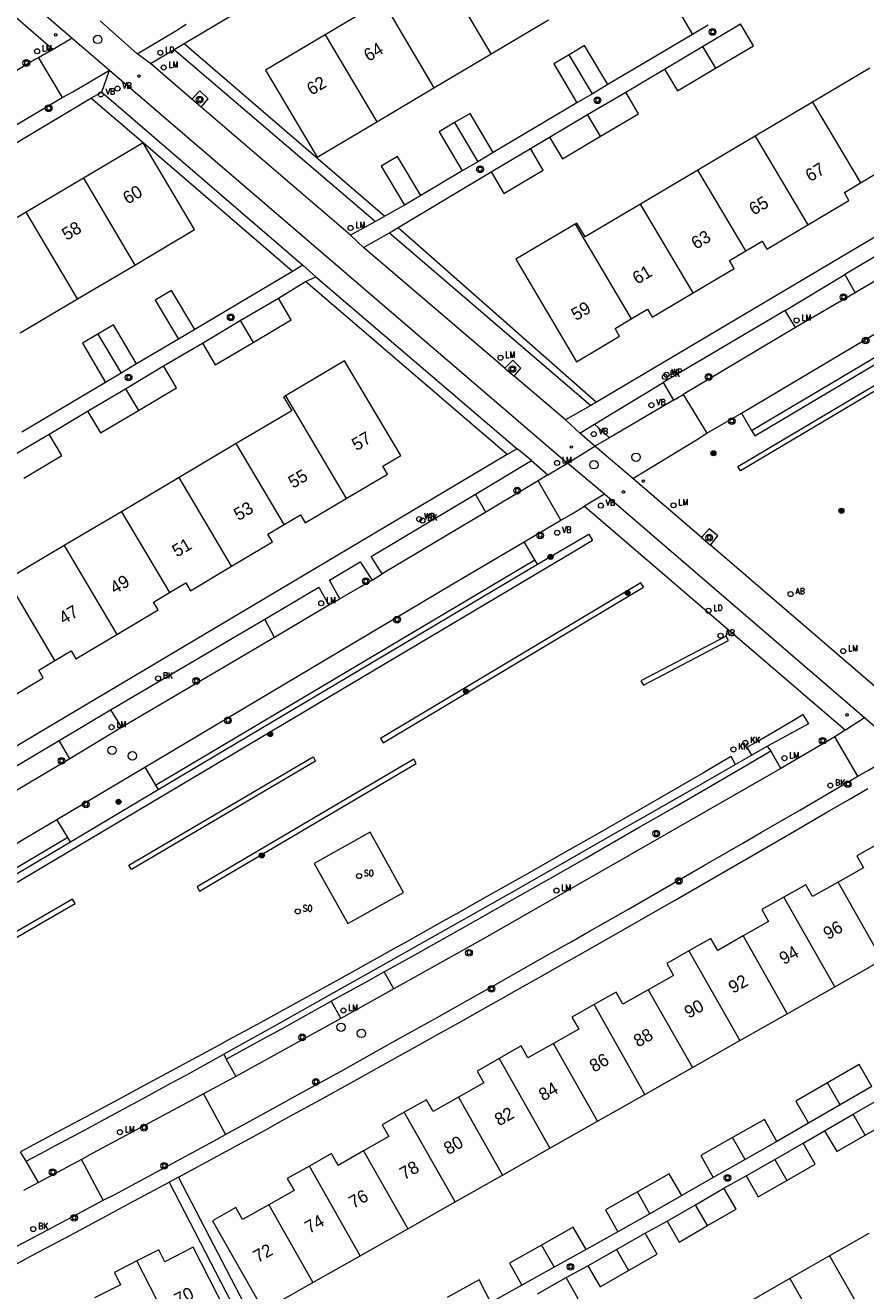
# Model space of a CAD drawing. Header units: metres. Extents: x 138165 to 154469, y 480134 to 494189.
# Tile 777 of 1056: x 145703 to 145786, y 488498 to 488623. Entities that reach past the tile are written whole.
import ezdxf

# ---------------------------------------------------------------- set-up
doc = ezdxf.new("R2010")
doc.units = ezdxf.units.M
doc.header["$LTSCALE"] = 0.001
doc.header["$MEASUREMENT"] = 0
for name, color, linetype, lineweight in [('Level 5', 7, 'Continuous', 0), ('TOP-L-topo objecten punt', 7, 'Continuous', 0), ('TOP-L-topo objecten vlak', 7, 'Continuous', 0), ('TOP-T-topo huisnummering naamgeving', 7, 'Continuous', 0)]:
    doc.layers.add(name, color=color, linetype=linetype, lineweight=lineweight)
doc.styles.add('Style-INTL_ISO', font='INTL_ISO.shx')
doc.styles.add('Style-STANDARD', font='STANDARD.shx')

# ---------------------------------------------------------------- blocks, each defined once
blk = doc.blocks.new('24')
at = {"layer": 'TOP-L-topo objecten punt', "color": 7, "linetype": 'Continuous', "lineweight": 0}
for radius in [0.025, 0.0182, 0.0115, 0.005]:
    blk.add_circle((0, 0), radius, dxfattribs=at)
blk = doc.blocks.new('129')
at = {"layer": 'TOP-L-topo objecten punt', "color": 7, "linetype": 'Continuous', "lineweight": 0}
blk.add_circle((0, 0), 0.025, dxfattribs=at)
at = {"layer": 'TOP-L-topo objecten punt', "color": 7, "linetype": 'Continuous', "lineweight": 0, "style": 'Style-STANDARD'}
blk.add_text('SO', height=0.06, dxfattribs=at).set_placement((0.0483, 0))
blk = doc.blocks.new('39')
at = {"layer": 'TOP-L-topo objecten punt', "color": 7, "linetype": 'Continuous', "lineweight": 0}
for p, q in [((0.0175, 0.0175), (-0.0175, 0.0175)), ((-0.0175, 0.0175), (-0.0175, -0.0175)), ((0.0175, 0.0175), (0.0175, -0.0175)), ((0.0175, -0.0175), (-0.0175, -0.0175))]:
    blk.add_line(p, q, dxfattribs=at)
blk.add_circle((0, 0), 0.0332, dxfattribs=at)
blk = doc.blocks.new('72')
at = {"layer": 'TOP-L-topo objecten punt', "color": 7, "linetype": 'Continuous', "lineweight": 0}
blk.add_circle((0, 0), 0.025, dxfattribs=at)
at = {"layer": 'TOP-L-topo objecten punt', "color": 7, "linetype": 'Continuous', "lineweight": 0, "style": 'Style-STANDARD'}
blk.add_text('BK', height=0.06, dxfattribs=at).set_placement((0.0483, 0))
blk = doc.blocks.new('*U13')
at = {"layer": 'Level 5', "color": 7, "linetype": 'Continuous', "lineweight": 0}
blk.add_circle((0, 0), 0.0415, dxfattribs=at)
blk = doc.blocks.new('150')
at = {"layer": 'Level 5', "color": 7, "linetype": 'Continuous', "lineweight": 0}
blk.add_blockref('*U13', (0, 0), dxfattribs=at)
blk = doc.blocks.new('121')
at = {"layer": 'TOP-L-topo objecten punt', "color": 7, "linetype": 'Continuous', "lineweight": 0}
blk.add_circle((0, 0), 0.025, dxfattribs=at)
at = {"layer": 'TOP-L-topo objecten punt', "color": 7, "linetype": 'Continuous', "lineweight": 0, "style": 'Style-STANDARD'}
blk.add_text('LD', height=0.06, dxfattribs=at).set_placement((0.0483, 0))
blk = doc.blocks.new('73')
at = {"layer": 'TOP-L-topo objecten punt', "color": 7, "linetype": 'Continuous', "lineweight": 0}
blk.add_circle((0, 0), 0.025, dxfattribs=at)
at = {"layer": 'TOP-L-topo objecten punt', "color": 7, "linetype": 'Continuous', "lineweight": 0, "style": 'Style-STANDARD'}
blk.add_text('WP', height=0.06, dxfattribs=at).set_placement((0.0483, 0))
blk = doc.blocks.new('10')
at = {"layer": 'TOP-L-topo objecten punt', "linetype": 'Continuous', "lineweight": 0}
blk.add_circle((0, 0), 0.0125, dxfattribs=at)
blk = doc.blocks.new('16')
at = {"layer": 'TOP-L-topo objecten punt', "color": 7, "linetype": 'Continuous', "lineweight": 0}
blk.add_circle((0, 0), 0.025, dxfattribs=at)
at = {"layer": 'TOP-L-topo objecten punt', "color": 7, "linetype": 'Continuous', "lineweight": 0, "style": 'Style-STANDARD'}
blk.add_text('LM', height=0.06, dxfattribs=at).set_placement((0.0483, 0))
blk = doc.blocks.new('119')
at = {"layer": 'TOP-L-topo objecten punt', "color": 7, "linetype": 'Continuous', "lineweight": 0}
blk.add_circle((0, 0), 0.025, dxfattribs=at)
at = {"layer": 'TOP-L-topo objecten punt', "color": 7, "linetype": 'Continuous', "lineweight": 0, "style": 'Style-STANDARD'}
blk.add_text('KK', height=0.06, dxfattribs=at).set_placement((0.0483, 0))
blk = doc.blocks.new('14')
at = {"layer": 'TOP-L-topo objecten punt', "color": 7, "linetype": 'Continuous', "lineweight": 0}
blk.add_circle((0, 0), 0.025, dxfattribs=at)
at = {"layer": 'TOP-L-topo objecten punt', "color": 7, "linetype": 'Continuous', "lineweight": 0, "style": 'Style-STANDARD'}
blk.add_text('VB', height=0.06, dxfattribs=at).set_placement((0.0483, 0))
blk = doc.blocks.new('11')
at = {"layer": 'TOP-L-topo objecten punt', "color": 7, "linetype": 'Continuous', "lineweight": 0}
blk.add_circle((0, 0), 0.025, dxfattribs=at)
at = {"layer": 'TOP-L-topo objecten punt', "color": 7, "linetype": 'Continuous', "lineweight": 0, "style": 'Style-STANDARD'}
blk.add_text('AB', height=0.06, dxfattribs=at).set_placement((0.0483, 0))

msp = doc.modelspace()

# ---------------------------------------------------------------- linework, layer by layer
at = {"layer": 'TOP-L-topo objecten vlak', "flags": 128}
for points in [[(145718.97, 488621.47), (145798.71, 488668.78)], [(145661.12, 488662.07), (145682.51, 488643.81), (145707.9, 488622)], [(145749.39, 488620.44), (145744.29, 488629.04)], [(145768.56, 488627.14), (145767.03, 488626.23), (145769.32, 488622.36)], [(145738.61, 488625.67), (145732.93, 488622.31)], [(145738.61, 488625.67), (145743.71, 488617.07)], [(145701.82, 488624.49), (145706, 488620.85)], [(145825.39, 488624.83), (145759.8, 488585.95)], [(145714.31, 488620.44), (145710.67, 488623.69)], [(145714.31, 488620.44), (145718.15, 488622.71), (145719.19, 488623.37)], [(145749.39, 488620.44), (145755.07, 488623.81)], [(145770.86, 488623.27), (145769.32, 488622.36)], [(145770.31, 488621.15), (145774.08, 488623.39)], [(145771.58, 488619), (145775.35, 488621.23), (145774.08, 488623.39)], [(145707.9, 488622), (145706, 488620.85)], [(145707.9, 488622), (145711.59, 488618.83)], [(145732.93, 488622.31), (145727.04, 488618.81), (145732.14, 488610.21), (145738.04, 488613.71)], [(145732.93, 488622.31), (145738.04, 488613.71)], [(145769.32, 488622.36), (145760.94, 488617.39)], [(145706, 488620.85), (145705.58, 488620.64), (145704.55, 488620.03)], [(145715.64, 488619.46), (145718, 488620.87)], [(145718, 488620.87), (145718.97, 488621.47)], [(145718, 488620.87), (145737.92, 488603.84)], [(145718.97, 488621.47), (145738.85, 488604.35)], [(145760.94, 488617.39), (145758.63, 488621.26), (145757.1, 488620.35)], [(145766.54, 488618.92), (145770.31, 488621.15)], [(145770.31, 488621.15), (145771.58, 488619)], [(145704.55, 488620.03), (145704.26, 488619.9), (145701.21, 488618.04)], [(145704.55, 488620.03), (145706.89, 488616.1)], [(145715.64, 488619.46), (145714.31, 488620.44)], [(145719.75, 488615.93), (145715.64, 488619.46)], [(145743.71, 488617.07), (145749.39, 488620.44)], [(145757.1, 488620.35), (145755.57, 488619.44), (145757.87, 488615.57)], [(145759.4, 488616.48), (145757.1, 488620.35)], [(145706.89, 488616.1), (145707.97, 488616.67), (145711.59, 488618.83)], [(145710.84, 488616.64), (145711.59, 488618.83)], [(145711.59, 488618.83), (145756.93, 488579.89)], [(145762.7, 488616.64), (145766.54, 488618.92)], [(145766.54, 488618.92), (145767.82, 488616.77), (145771.58, 488619)], [(145786.88, 488619.02), (145781.2, 488615.66)], [(145738.04, 488613.71), (145743.71, 488617.07)], [(145760.94, 488617.39), (145759.4, 488616.48)], [(145658.96, 488585.92), (145702.73, 488611.85), (145709.73, 488616.05)], [(145659.36, 488587.85), (145706.89, 488616.1)], [(145709.73, 488616.05), (145710.84, 488616.64)], [(145714.91, 488611.62), (145709.73, 488616.05)], [(145710.84, 488616.64), (145730.72, 488599.51)], [(145720.67, 488615.14), (145721.36, 488615.99), (145720.53, 488616.77), (145719.75, 488615.93)], [(145720.67, 488615.14), (145719.75, 488615.93)], [(145759.4, 488616.48), (145757.87, 488615.57)], [(145758.92, 488614.41), (145762.7, 488616.64)], [(145760.19, 488612.27), (145763.95, 488614.49), (145762.7, 488616.64)], [(145781.2, 488615.66), (145775.53, 488612.29)], [(145781.2, 488615.66), (145785.95, 488607.65)], [(145735.44, 488602.46), (145720.67, 488615.14)], [(145749.59, 488610.66), (145747.29, 488614.53), (145745.76, 488613.63)], [(145757.87, 488615.57), (145749.59, 488610.66)], [(145755.16, 488612.18), (145758.92, 488614.41)], [(145760.19, 488612.27), (145758.92, 488614.41)], [(145745.76, 488613.63), (145744.23, 488612.72), (145746.52, 488608.85)], [(145745.76, 488613.63), (145748.06, 488609.75)], [(145753.26, 488611.06), (145755.16, 488612.18)], [(145755.16, 488612.18), (145756.43, 488610.03), (145760.19, 488612.27)], [(145775.53, 488612.29), (145769.85, 488608.92)], [(145773.81, 488579.58), (145828.8, 488612.22), (145829.06, 488611.79), (145774.06, 488579.15), (145773.81, 488579.58)], [(145775.53, 488612.29), (145780.73, 488603.51)], [(145714.91, 488611.62), (145709.01, 488608.12)], [(145714.11, 488599.52), (145720.01, 488603.02), (145714.91, 488611.62)], [(145729.7, 488598.86), (145714.91, 488611.62)], [(145749.59, 488610.66), (145748.06, 488609.75)], [(145749.37, 488608.76), (145750.64, 488606.6), (145754.51, 488608.9), (145753.26, 488611.06)], [(145749.37, 488608.76), (145753.26, 488611.06)], [(145742.4, 488606.39), (145740.1, 488610.26), (145738.5, 488609.31), (145740.8, 488605.44)], [(145748.06, 488609.75), (145746.52, 488608.85)], [(145785.95, 488607.65), (145787.56, 488608.6), (145788.02, 488607.83), (145792.09, 488610.24)], [(145709.01, 488608.12), (145703.33, 488604.76)], [(145709.01, 488608.12), (145714.11, 488599.52)], [(145740.18, 488603.25), (145749.37, 488608.76)], [(145746.52, 488608.85), (145742.4, 488606.39)], [(145769.85, 488608.92), (145764.17, 488605.56)], [(145774.6, 488600.92), (145769.85, 488608.92)], [(145774.16, 488584.85), (145814.63, 488608.9)], [(145775.16, 488583.13), (145775.47, 488582.6), (145815.96, 488606.66), (145815.66, 488607.16)], [(145775.16, 488583.13), (145815.66, 488607.16)], [(145780.73, 488603.51), (145784.8, 488605.92), (145784.35, 488606.7), (145785.95, 488607.65)], [(145742.4, 488606.39), (145740.8, 488605.44)], [(145764.17, 488605.56), (145758.67, 488602.3), (145757.86, 488603.67), (145757.68, 488603.57)], [(145769.38, 488596.78), (145764.17, 488605.56)], [(145703.33, 488604.76), (145697.65, 488601.39)], [(145708.43, 488596.16), (145703.33, 488604.76)], [(145738.85, 488604.35), (145737.92, 488603.84)], [(145740.8, 488605.44), (145738.85, 488604.35)], [(145795.87, 488602.98), (145794.81, 488604.75), (145784.4, 488598.57)], [(145737.92, 488603.84), (145735.44, 488602.46)], [(145739.31, 488602.71), (145740.18, 488603.25)], [(145740.18, 488603.25), (145759.8, 488585.95)], [(145757.68, 488603.57), (145751.82, 488600.1), (145757.84, 488589.94), (145762.1, 488592.46), (145761.64, 488593.23), (145763.24, 488594.18)], [(145757.68, 488603.57), (145763.24, 488594.18)], [(145774.6, 488600.92), (145776.21, 488601.87), (145776.67, 488601.09), (145780.73, 488603.51)], [(145736.72, 488601.25), (145735.44, 488602.46)], [(145736.72, 488601.25), (145739.31, 488602.71)], [(145739.31, 488602.71), (145759.25, 488585.61)], [(145795.87, 488602.98), (145785.43, 488596.75)], [(145750.73, 488589.3), (145736.72, 488601.25)], [(145769.38, 488596.78), (145773.45, 488599.19), (145772.99, 488599.96), (145774.6, 488600.92)], [(145708.43, 488596.16), (145714.11, 488599.52)], [(145730.72, 488599.51), (145729.7, 488598.86)], [(145732.03, 488598.34), (145730.72, 488599.51)], [(145729.7, 488598.86), (145720.02, 488593.12)], [(145731, 488597.88), (145732.03, 488598.34)], [(145732.03, 488598.34), (145751.94, 488581.32)], [(145778.48, 488595.03), (145784.4, 488598.57)], [(145784.4, 488598.57), (145785.43, 488596.75)], [(145720.02, 488593.12), (145717.71, 488596.98), (145716.12, 488596.03), (145718.42, 488592.16)], [(145728.32, 488596.25), (145731, 488597.88)], [(145750.95, 488580.74), (145731, 488597.88)], [(145702.75, 488592.79), (145708.43, 488596.16)], [(145724.54, 488594.01), (145728.32, 488596.25)], [(145725.82, 488591.86), (145729.58, 488594.1), (145728.32, 488596.25)], [(145763.24, 488594.18), (145764.85, 488595.14), (145765.31, 488594.36), (145769.38, 488596.78)], [(145785.43, 488596.75), (145779.52, 488593.32)], [(145778.48, 488595.03), (145766.42, 488587.89)], [(145779.52, 488593.32), (145778.48, 488595.03)], [(145714.27, 488589.72), (145711.97, 488593.58), (145710.44, 488592.67)], [(145720.02, 488593.12), (145718.42, 488592.16)], [(145720.78, 488591.78), (145724.54, 488594.01)], [(145724.54, 488594.01), (145725.82, 488591.86)], [(145779.52, 488593.32), (145768.4, 488586.71)], [(145710.44, 488592.67), (145708.91, 488591.77), (145711.2, 488587.89)], [(145710.44, 488592.67), (145712.73, 488588.8)], [(145718.42, 488592.16), (145714.27, 488589.72)], [(145716.93, 488589.52), (145720.78, 488591.78)], [(145720.78, 488591.78), (145722.05, 488589.63), (145725.82, 488591.86)], [(145714.27, 488589.72), (145712.73, 488588.8)], [(145713.17, 488587.27), (145716.93, 488589.52)], [(145714.45, 488585.12), (145718.21, 488587.35), (145716.93, 488589.52)], [(145735.03, 488576.41), (145739.1, 488578.82), (145738.64, 488579.59), (145740.43, 488580.66), (145734.86, 488590.04), (145729.01, 488586.57)], [(145751.64, 488588.52), (145752.33, 488589.29), (145751.52, 488590.08), (145750.73, 488589.3)], [(145750.73, 488589.3), (145751.64, 488588.52)], [(145712.73, 488588.8), (145711.2, 488587.89)], [(145756.73, 488584.18), (145751.64, 488588.52)], [(145711.2, 488587.89), (145702.9, 488582.97)], [(145709.41, 488585.03), (145713.17, 488587.27)], [(145713.17, 488587.27), (145714.45, 488585.12)], [(145759.61, 488583.75), (145766.42, 488587.89)], [(145766.42, 488587.89), (145767.44, 488586.14)], [(145729.01, 488586.57), (145728.83, 488586.46), (145729.64, 488585.08), (145724.14, 488581.83)], [(145729.01, 488586.57), (145735.03, 488576.41)], [(145759.25, 488585.61), (145756.73, 488584.18)], [(145759.8, 488585.95), (145759.25, 488585.61)], [(145767.44, 488586.14), (145761.08, 488582.41)], [(145767.44, 488586.14), (145768.4, 488586.71)], [(145768.4, 488586.71), (145770.73, 488582.85)], [(145705.61, 488582.78), (145709.41, 488585.03)], [(145709.41, 488585.03), (145710.69, 488582.89), (145714.45, 488585.12)], [(145770.73, 488582.85), (145774.16, 488584.85)], [(145774.16, 488584.85), (145775.16, 488583.13)], [(145758.14, 488582.86), (145756.73, 488584.18)], [(145758.14, 488582.86), (145759.61, 488583.75)], [(145761.08, 488582.41), (145759.61, 488583.75)], [(145701.84, 488580.55), (145705.61, 488582.78)], [(145703.11, 488578.4), (145706.87, 488580.64), (145705.61, 488582.78)], [(145724.14, 488581.83), (145718.47, 488578.46)], [(145728.89, 488573.82), (145724.14, 488581.83)], [(145759.65, 488581.57), (145758.14, 488582.86)], [(145761.08, 488582.41), (145759.65, 488581.57)], [(145763.4, 488578.38), (145769.72, 488582.21), (145770.73, 488582.85)], [(145750.95, 488580.74), (145685.09, 488541.59)], [(145751.94, 488581.32), (145750.95, 488580.74)], [(145753.37, 488580.17), (145751.94, 488581.32)], [(145756.93, 488579.89), (145759.65, 488581.57)], [(145763.4, 488578.38), (145759.65, 488581.57)], [(145747.84, 488576.83), (145753.37, 488580.17)], [(145753.37, 488580.17), (145754.99, 488578.73)], [(145754.99, 488578.73), (145756.93, 488579.89)], [(145760.59, 488576.82), (145756.93, 488579.89)], [(145718.47, 488578.46), (145712.79, 488575.09)], [(145723.67, 488569.68), (145718.47, 488578.46)], [(145754.02, 488578.15), (145748.85, 488575.05)], [(145754.99, 488578.73), (145754.02, 488578.15)], [(145756.29, 488574.25), (145754.02, 488578.15)], [(145770.19, 488572.55), (145763.4, 488578.38)], [(145738.58, 488568.93), (145737.5, 488570.65), (145747.84, 488576.83)], [(145748.85, 488575.05), (145747.84, 488576.83)], [(145760.59, 488576.82), (145758.63, 488575.63)], [(145786.35, 488554.66), (145760.59, 488576.82)], [(145728.89, 488573.82), (145730.5, 488574.77), (145730.96, 488574), (145735.03, 488576.41)], [(145756.29, 488574.25), (145757.34, 488574.84), (145758.63, 488575.63)], [(145758.63, 488575.63), (145784.45, 488553.46)], [(145712.79, 488575.09), (145707.11, 488571.73)], [(145712.79, 488575.09), (145717.54, 488567.09)], [(145748.85, 488575.05), (145738.58, 488568.93)], [(145752.66, 488572.11), (145756.29, 488574.25)], [(145723.67, 488569.68), (145727.74, 488572.09), (145727.28, 488572.86), (145728.89, 488573.82)], [(145771.1, 488571.77), (145771.83, 488572.7), (145770.97, 488573.39), (145770.19, 488572.55)], [(145753.98, 488569.88), (145759.04, 488572.88), (145759.42, 488572.24), (145757.82, 488571.29), (145691.68, 488532), (145691.29, 488532.66), (145693.23, 488533.82)], [(145707.11, 488571.73), (145701.44, 488568.36)], [(145707.11, 488571.73), (145712.32, 488562.94)], [(145715.09, 488549.79), (145745.42, 488567.83), (145752.66, 488572.11)], [(145753.71, 488570.33), (145752.66, 488572.11)], [(145770.19, 488572.55), (145771.1, 488571.77)], [(145788.98, 488556.39), (145771.1, 488571.77)], [(145716.15, 488548.01), (145753.71, 488570.33)], [(145716.41, 488547.58), (145753.98, 488569.88)], [(145717.54, 488567.09), (145719.15, 488568.04), (145719.61, 488567.26), (145723.67, 488569.68)], [(145734.39, 488566.45), (145733.38, 488568.3), (145736.42, 488570.14), (145737.58, 488568.3)], [(145753.98, 488569.88), (145753.71, 488570.33)], [(145706.18, 488560.35), (145701.44, 488568.36)], [(145737.58, 488568.3), (145734.39, 488566.45)], [(145737.58, 488568.3), (145738.58, 488568.93)], [(145738.67, 488552.2), (145764.47, 488567.62), (145764.21, 488568.05), (145738.41, 488552.63), (145738.67, 488552.2)], [(145712.32, 488562.94), (145716.39, 488565.36), (145715.93, 488566.13), (145717.54, 488567.09)], [(145726.96, 488564.44), (145732.32, 488567.61), (145733.31, 488565.82)], [(145733.31, 488565.82), (145727.91, 488562.64)], [(145733.31, 488565.82), (145734.39, 488566.45)], [(145711.68, 488555.47), (145726.96, 488564.44)], [(145727.91, 488562.64), (145726.96, 488564.44)], [(145706.18, 488560.35), (145707.79, 488561.31), (145708.25, 488560.53), (145712.32, 488562.94)], [(145727.91, 488562.64), (145712.76, 488553.71)], [(145764.45, 488557.91), (145772.87, 488562.32), (145772.64, 488562.77), (145764.21, 488558.35), (145764.45, 488557.91)], [(145700.97, 488556.21), (145705.03, 488558.62), (145704.58, 488559.4), (145706.18, 488560.35)], [(145706.59, 488552.43), (145711.68, 488555.47)], [(145711.68, 488555.47), (145712.76, 488553.71)], [(145775.18, 488550.99), (145774.74, 488551.77), (145775.55, 488552.24), (145778.97, 488554.25), (145780.24, 488555), (145780.81, 488554.08), (145776.73, 488551.88)], [(145786.35, 488554.66), (145784.45, 488553.46)], [(145790.07, 488551.43), (145786.35, 488554.66)], [(145712.76, 488553.71), (145707.67, 488550.62)], [(145784.45, 488553.46), (145784.42, 488553.44), (145783.4, 488552.78)], [(145691.08, 488543.22), (145706.59, 488552.43)], [(145707.67, 488550.62), (145706.59, 488552.43)], [(145776.73, 488551.88), (145775.18, 488550.99)], [(145777.08, 488551.41), (145776.73, 488551.88)], [(145783.4, 488552.78), (145778.05, 488549.67)], [(145785.67, 488548.91), (145783.4, 488552.78)], [(145707.67, 488550.62), (145692.11, 488541.4)], [(145773.57, 488550.07), (145773.13, 488550.83), (145772.12, 488550.24), (145770.4, 488549.24), (145768.69, 488548.25), (145765.26, 488546.26), (145761.82, 488544.28), (145760.1, 488543.3), (145756.65, 488541.33), (145754.93, 488540.35), (145753.2, 488539.37), (145751.48, 488538.39), (145748.02, 488536.44), (145746.3, 488535.46), (145744.57, 488534.49), (145741.11, 488532.56), (145739.37, 488531.59), (145735.9, 488529.66), (145732.43, 488527.74), (145730.7, 488526.79), (145727.22, 488524.88), (145725.48, 488523.92), (145723.74, 488522.97), (145722, 488522.03), (145718.51, 488520.14), (145715.02, 488518.25), (145713.27, 488517.31), (145709.78, 488515.44), (145708.03, 488514.5), (145706.28, 488513.57), (145702.77, 488511.71)], [(145713.75, 488539.67), (145713.5, 488540.1), (145731.74, 488550.82), (145731.99, 488550.38), (145713.75, 488539.67)], [(145720.25, 488537.94), (145720.51, 488537.51), (145741.96, 488550.14), (145741.71, 488550.57), (145720.25, 488537.94)], [(145738.79, 488529.52), (145742.42, 488531.54), (145744.23, 488532.56), (145746.04, 488533.58), (145747.85, 488534.6), (145751.47, 488536.65), (145753.28, 488537.67), (145755.08, 488538.7), (145758.69, 488540.76), (145760.5, 488541.79), (145764.1, 488543.87), (145765.9, 488544.9), (145767.7, 488545.94), (145769.5, 488546.98), (145773.09, 488549.07), (145774.89, 488550.12), (145777.08, 488551.41)], [(145775.18, 488550.99), (145773.57, 488550.07)], [(145778.05, 488549.67), (145777.08, 488551.41)], [(145785.67, 488548.91), (145786.73, 488549.5), (145790.07, 488551.43)], [(145706.37, 488544.62), (145715.09, 488549.79)], [(145715.09, 488549.79), (145716.15, 488548.01)], [(145773.57, 488550.07), (145771.84, 488549.07), (145769.27, 488547.59), (145764.14, 488544.65), (145761.57, 488543.18), (145756.43, 488540.25), (145751.29, 488537.32), (145746.14, 488534.41), (145743.56, 488532.95), (145740.99, 488531.49), (145738.41, 488530.04), (145733.25, 488527.14), (145730.67, 488525.69), (145728.09, 488524.25), (145722.92, 488521.36)], [(145778.05, 488549.67), (145748.56, 488532.74), (145739.73, 488527.83)], [(145716.15, 488548.01), (145716.41, 488547.58)], [(145723.06, 488513.4), (145726.88, 488515.49), (145728.79, 488516.54), (145730.7, 488517.59), (145734.51, 488519.7), (145738.31, 488521.82), (145740.21, 488522.88), (145742.12, 488523.94), (145744.02, 488525), (145747.81, 488527.14), (145749.71, 488528.2), (145751.61, 488529.28), (145755.39, 488531.42), (145757.29, 488532.5), (145759.18, 488533.58), (145762.96, 488535.74), (145766.74, 488537.9), (145770.51, 488540.08), (145774.28, 488542.26), (145776.16, 488543.35), (145779.93, 488545.54), (145783.69, 488547.74), (145785.67, 488548.91)], [(145707.71, 488542.41), (145716.41, 488547.58)], [(145718.42, 488509.18), (145723.11, 488511.73), (145726.99, 488513.85), (145728.93, 488514.92), (145732.81, 488517.05), (145736.68, 488519.2), (145738.62, 488520.27), (145742.48, 488522.42), (145744.41, 488523.5), (145746.35, 488524.58), (145748.27, 488525.67), (145750.2, 488526.75), (145752.13, 488527.84), (145754.06, 488528.92), (145755.98, 488530.01), (145757.91, 488531.11), (145759.83, 488532.2), (145761.76, 488533.29), (145765.6, 488535.49), (145767.52, 488536.59), (145771.36, 488538.79), (145775.19, 488541.01), (145779.02, 488543.23), (145780.93, 488544.34), (145782.85, 488545.45), (145784.76, 488546.57), (145786.67, 488547.68)], [(145691.88, 488536.05), (145706.37, 488544.62)], [(145707.45, 488542.84), (145706.37, 488544.62)], [(145735.17, 488534.3), (145740.71, 488537.39), (145737.38, 488543.35), (145731.84, 488540.26), (145735.17, 488534.3)], [(145707.45, 488542.84), (145692.97, 488534.25)], [(145693.23, 488533.82), (145707.71, 488542.41)], [(145707.71, 488542.41), (145707.45, 488542.84)], [(145787.75, 488542.24), (145785.57, 488541), (145786.24, 488539.83), (145783.72, 488538.4)], [(145783.72, 488538.4), (145781.21, 488536.97), (145780.54, 488538.15), (145778.36, 488536.92)], [(145788.09, 488530.7), (145783.72, 488538.4)], [(145708.18, 488536.28), (145707.93, 488536.72), (145693.52, 488528.41), (145693.77, 488527.98), (145708.18, 488536.28)], [(145778.36, 488536.92), (145776.17, 488535.68), (145776.84, 488534.5), (145774.33, 488533.08)], [(145783.39, 488528.03), (145778.36, 488536.92)], [(145774.33, 488533.08), (145771.81, 488531.65), (145771.14, 488532.83), (145768.96, 488531.59)], [(145774.33, 488533.08), (145778.69, 488525.37)], [(145768.96, 488531.59), (145766.78, 488530.35), (145767.44, 488529.17), (145764.93, 488527.75)], [(145768.96, 488531.59), (145773.99, 488522.71)], [(145783.39, 488528.03), (145788.09, 488530.7)], [(145738.79, 488529.52), (145737.22, 488528.64), (145733.55, 488526.6)], [(145739.73, 488527.83), (145738.79, 488529.52)], [(145778.69, 488525.37), (145783.39, 488528.03)], [(145739.73, 488527.83), (145734.49, 488524.91)], [(145764.93, 488527.75), (145762.42, 488526.33), (145761.75, 488527.5), (145759.57, 488526.27)], [(145764.93, 488527.75), (145769.3, 488520.05)], [(145723.14, 488520.87), (145726.81, 488522.88), (145728.65, 488523.89), (145730.48, 488524.9), (145733.55, 488526.6)], [(145733.55, 488526.6), (145734.49, 488524.91)], [(145759.57, 488526.27), (145757.38, 488525.03), (145758.05, 488523.85), (145755.54, 488522.42)], [(145764.6, 488517.38), (145759.57, 488526.27)], [(145773.99, 488522.71), (145778.69, 488525.37)], [(145734.49, 488524.91), (145724.11, 488519.14)], [(145755.54, 488522.42), (145753.02, 488521), (145752.35, 488522.18), (145750.17, 488520.94)], [(145759.9, 488514.72), (145755.54, 488522.42)], [(145769.3, 488520.05), (145773.99, 488522.71)], [(145703.34, 488510.77), (145704.79, 488511.54), (145706.23, 488512.31), (145709.11, 488513.85), (145710.55, 488514.62), (145713.43, 488516.18), (145714.87, 488516.96), (145717.74, 488518.52), (145719.18, 488519.3), (145720.61, 488520.09), (145722.92, 488521.36)], [(145722.92, 488521.36), (145723.14, 488520.87)], [(145723.14, 488520.87), (145724.11, 488519.14)], [(145750.17, 488520.94), (145747.98, 488519.7), (145748.65, 488518.53), (145746.14, 488517.1)], [(145750.17, 488520.94), (145755.2, 488512.06)], [(145724.11, 488519.14), (145720.89, 488517.43)], [(145764.6, 488517.38), (145769.3, 488520.05)], [(145787.06, 488518.17), (145785.81, 488520.33), (145782.67, 488518.52)], [(145782.67, 488518.52), (145779.53, 488516.7), (145780.79, 488514.54)], [(145783.92, 488516.35), (145782.67, 488518.52)], [(145787.06, 488518.17), (145783.92, 488516.35)], [(145720.89, 488517.43), (145719.75, 488516.82), (145709.94, 488511.55), (145708.83, 488510.95)], [(145720.89, 488517.43), (145723.06, 488513.4)], [(145746.14, 488517.1), (145743.62, 488515.68), (145742.96, 488516.85), (145740.77, 488515.62)], [(145746.14, 488517.1), (145750.51, 488509.4)], [(145759.9, 488514.72), (145764.6, 488517.38)], [(145785.22, 488515.41), (145788.04, 488517.03)], [(145786.41, 488513.33), (145789.24, 488514.95), (145788.04, 488517.03)], [(145740.77, 488515.62), (145738.59, 488514.38), (145739.26, 488513.2), (145736.74, 488511.78)], [(145745.81, 488506.73), (145740.77, 488515.62)], [(145783.92, 488516.35), (145780.79, 488514.54)], [(145782.39, 488513.79), (145785.22, 488515.41)], [(145786.41, 488513.33), (145785.22, 488515.41)], [(145755.2, 488512.06), (145759.9, 488514.72)], [(145777.67, 488512.73), (145776.44, 488514.9), (145773.28, 488513.11)], [(145780.79, 488514.54), (145777.67, 488512.73)], [(145710.95, 488506.9), (145712.12, 488507.48), (145721.94, 488512.78), (145723.06, 488513.4)], [(145773.28, 488513.11), (145770.13, 488511.32), (145771.36, 488509.14)], [(145774.52, 488510.93), (145773.28, 488513.11)], [(145780.27, 488512.55), (145782.39, 488513.79)], [(145782.39, 488513.79), (145783.59, 488511.72), (145786.41, 488513.33)], [(145703.34, 488510.77), (145702.77, 488511.71)], [(145736.74, 488511.78), (145734.23, 488510.35), (145733.56, 488511.53), (145731.38, 488510.29)], [(145736.74, 488511.78), (145741.11, 488504.07)], [(145750.51, 488509.4), (145755.2, 488512.06)], [(145777.67, 488512.73), (145774.52, 488510.93)], [(145777.45, 488510.94), (145780.27, 488512.55)], [(145778.64, 488508.86), (145781.46, 488510.47), (145780.27, 488512.55)], [(145704.57, 488508.65), (145703.34, 488510.77)], [(145708.83, 488510.95), (145704.57, 488508.65)], [(145710.95, 488506.9), (145708.83, 488510.95)], [(145774.52, 488510.93), (145771.36, 488509.14)], [(145774.61, 488509.33), (145777.45, 488510.94)], [(145777.45, 488510.94), (145778.64, 488508.86)], [(145718.42, 488509.18), (145717.51, 488508.69)], [(145733.53, 488488.14), (145730.2, 488486.5), (145718.42, 488509.18)], [(145731.38, 488510.29), (145729.19, 488509.05), (145729.86, 488507.88), (145727.35, 488506.45)], [(145736.41, 488501.41), (145731.38, 488510.29)], [(145745.81, 488506.73), (145750.51, 488509.4)], [(145768.24, 488507.36), (145767.01, 488509.53), (145763.86, 488507.74)], [(145771.36, 488509.14), (145768.24, 488507.36)], [(145772.43, 488508.09), (145774.61, 488509.33)], [(145774.61, 488509.33), (145775.81, 488507.25), (145778.64, 488508.86)], [(145696.72, 488497.64), (145700.38, 488499.56), (145702.2, 488500.52), (145704.02, 488501.48), (145707.67, 488503.42), (145711.3, 488505.36), (145713.12, 488506.34), (145717.51, 488508.69)], [(145704.57, 488508.65), (145703.06, 488507.85)], [(145717.51, 488508.69), (145729.24, 488485.95), (145726.78, 488484.59)], [(145769.61, 488506.46), (145772.43, 488508.09)], [(145770.81, 488504.39), (145773.63, 488506.01), (145772.43, 488508.09)], [(145692.43, 488497.07), (145694.2, 488498), (145697.76, 488499.87), (145701.3, 488501.75), (145704.84, 488503.63), (145708.38, 488505.52), (145710.95, 488506.9)], [(145741.11, 488504.07), (145745.81, 488506.73)], [(145763.86, 488507.74), (145760.7, 488505.96), (145761.93, 488503.78)], [(145765.08, 488505.57), (145763.86, 488507.74)], [(145768.24, 488507.36), (145765.08, 488505.57)], [(145727.35, 488506.45), (145724.77, 488504.99), (145724.1, 488506.17), (145721.8, 488504.86), (145726.83, 488495.98), (145731.71, 488498.75)], [(145727.35, 488506.45), (145731.71, 488498.75)], [(145765.08, 488505.57), (145761.93, 488503.78)], [(145766.8, 488504.84), (145769.61, 488506.46)], [(145770.81, 488504.39), (145769.61, 488506.46)], [(145736.41, 488501.41), (145741.11, 488504.07)], [(145758.79, 488502.03), (145757.51, 488504.24), (145754.36, 488502.46)], [(145764.61, 488503.65), (145766.8, 488504.84)], [(145766.8, 488504.84), (145768, 488502.76), (145770.81, 488504.39)], [(145761.93, 488503.78), (145758.79, 488502.03)], [(145761.79, 488502.03), (145764.61, 488503.65)], [(145762.99, 488499.95), (145765.81, 488501.57), (145764.61, 488503.65)], [(145786.78, 488503.61), (145782.87, 488501.38)], [(145718.96, 488491.81), (145723.91, 488494.35), (145719.88, 488502.26), (145717.08, 488500.79), (145716.47, 488502), (145714.3, 488500.89)], [(145754.36, 488502.46), (145751.2, 488500.67), (145752.43, 488498.49)], [(145754.36, 488502.46), (145755.6, 488500.26)], [(145758.79, 488502.03), (145755.6, 488500.26)], [(145758.96, 488500.41), (145761.79, 488502.03)], [(145761.79, 488502.03), (145762.99, 488499.95)], [(145714.3, 488500.89), (145712.07, 488499.74), (145712.68, 488498.54), (145710.11, 488497.22)], [(145718.96, 488491.81), (145714.3, 488500.89)], [(145731.71, 488498.75), (145736.41, 488501.41)], [(145756.79, 488499.24), (145758.96, 488500.41)], [(145758.96, 488500.41), (145760.17, 488498.34), (145762.99, 488499.95)], [(145782.87, 488501.38), (145778.96, 488499.14)], [(145782.87, 488501.38), (145787.92, 488492.56)], [(145755.6, 488500.26), (145752.43, 488498.49)], [(145753.96, 488497.63), (145756.79, 488499.24)], [(145755.15, 488495.54), (145757.98, 488497.15), (145756.79, 488499.24)], [(145778.96, 488499.14), (145775.06, 488496.91)], [(145778.96, 488499.14), (145784.01, 488490.32)], [(145749.35, 488496.79), (145748.2, 488499.01), (145745.03, 488497.26)], [(145752.43, 488498.49), (145749.35, 488496.79)]]:
    msp.add_lwpolyline(points, dxfattribs=at)

# ---------------------------------------------------------------- block references
at = {"layer": 'TOP-L-topo objecten punt', "xscale": 10, "yscale": 10, "zscale": 10}
for name, p in [('10', (145706.25, 488622.32)), ('150', (145710.42, 488621.86)), ('39', (145771.3, 488622.6)), ('16', (145704.42, 488620.69)), ('121', (145716.62, 488620.54)), ('39', (145703.35, 488619.53)), ('16', (145716.95, 488619.08)), ('10', (145714.5, 488618.23)), ('14', (145710.73, 488616.41)), ('14', (145712.38, 488616.99)), ('39', (145720.51, 488615.89)), ('39', (145759.91, 488615.83)), ('39', (145705.56, 488615.04)), ('39', (145748.28, 488609)), ('16', (145735.46, 488603.19)), ('39', (145784.26, 488596.34)), ('39', (145723.59, 488594.34)), ('16', (145779.62, 488594.03)), ('39', (145786.46, 488592.05)), ('16', (145750.3, 488590.34)), ('39', (145751.48, 488589.2)), ('39', (145713.48, 488588.38)), ('72', (145766.58, 488588.44)), ('73', (145766.75, 488588.65)), ('39', (145770.91, 488588.43)), ('14', (145765.24, 488585.64)), ('39', (145773.2, 488584.05)), ('14', (145759.54, 488582.77)), ('16', (145755.9, 488579.92)), ('10', (145757.31, 488581.5)), ('150', (145763.73, 488580.48)), ('24', (145771.38, 488580.87)), ('150', (145759.55, 488579.74)), ('10', (145764.44, 488578.12)), ('39', (145751.95, 488577.17)), ('10', (145762.48, 488577.05)), ('14', (145760.24, 488575.69)), ('16', (145767.43, 488575.72)), ('73', (145742.26, 488574.35)), ('72', (145742.57, 488574.21)), ('24', (145784.06, 488575.19)), ('39', (145754.23, 488572.74)), ('14', (145755.91, 488573.01)), ('39', (145770.96, 488572.51)), ('24', (145755.25, 488570.61)), ('39', (145736.96, 488568.2)), ('24', (145762.88, 488567.05)), ('11', (145779.03, 488566.93)), ('16', (145732.55, 488566.02)), ('121', (145770.9, 488565.28)), ('39', (145740.06, 488564.4)), ('11', (145772.1, 488562.81)), ('16', (145784.24, 488561.28)), ('72', (145716.4, 488558.58)), ('39', (145720.17, 488558.33)), ('24', (145746.89, 488557.28)), ('16', (145711.79, 488553.75)), ('39', (145723.31, 488554.42)), ('10', (145784.61, 488554.97)), ('24', (145727.51, 488553.06)), ('150', (145711.84, 488551.46)), ('119', (145773.36, 488551.55)), ('119', (145774.55, 488552.19)), ('39', (145782.2, 488552.4)), ('39', (145706.83, 488550.41)), ('150', (145713.86, 488550.91)), ('16', (145778.41, 488550.68)), ('72', (145782.96, 488547.97)), ('39', (145784.7, 488548.11)), ('39', (145709.23, 488546.1)), ('24', (145712.48, 488546.36)), ('39', (145765.72, 488543.21)), ('24', (145726.67, 488541.05)), ('129', (145736.3, 488539)), ('16', (145755.84, 488537.56)), ('39', (145767.95, 488538.52)), ('129', (145730.23, 488535.51)), ('39', (145747.18, 488531.41)), ('39', (145749.41, 488527.83)), ('16', (145734.74, 488525.69)), ('150', (145734.51, 488524.03)), ('39', (145730.66, 488523.03)), ('150', (145736.53, 488523.42)), ('39', (145732.02, 488518.61)), ('16', (145712.62, 488513.64)), ('39', (145715, 488514.09)), ('39', (145717, 488510.31)), ('39', (145705.96, 488509.67)), ('39', (145772.77, 488509.11)), ('39', (145708.09, 488505.16)), ('72', (145704.04, 488504.05)), ('39', (145757.23, 488500.31))]:
    msp.add_blockref(name, p, dxfattribs=at)

# ---------------------------------------------------------------- texts
at = {"layer": 'TOP-T-topo huisnummering naamgeving', "style": 'Style-INTL_ISO'}
for s, rotation, p in [('64', 30.6, (145737.23, 488619.62)), ('62', 30.6, (145731.59, 488616.28)), ('67', 30.6, (145780.96, 488607.71)), ('60', 30.6, (145713.38, 488605.48)), ('65', 30.6, (145775.38, 488604.4)), ('58', 30.6, (145707.34, 488601.9)), ('63', 30.6, (145769.66, 488601.02)), ('61', 30.6, (145763.84, 488597.56)), ('59', 30.6, (145757.77, 488593.96)), ('57', 30.6, (145736.04, 488581.08)), ('55', 30.6, (145729.75, 488577.35)), ('53', 30.6, (145724.36, 488574.15)), ('51', 30.6, (145718.26, 488570.54)), ('49', 30.6, (145712.11, 488566.89)), ('47', 30.6, (145707.05, 488563.89)), ('96', 29.5, (145782.71, 488532.66)), ('94', 29.5, (145778.35, 488530.18)), ('92', 29.5, (145773.32, 488527.33)), ('90', 29.5, (145768.95, 488524.86)), ('88', 29.5, (145763.92, 488522.01)), ('86', 29.5, (145759.56, 488519.53)), ('84', 29.5, (145754.53, 488516.68)), ('82', 29.5, (145750.16, 488514.21)), ('80', 29.5, (145745.13, 488511.36)), ('78', 29.5, (145740.76, 488508.88)), ('76', 29.5, (145735.73, 488506.03)), ('74', 29.5, (145731.37, 488503.56)), ('72', 29.5, (145726.27, 488500.67)), ('70', 27.1, (145718.41, 488496.42))]:
    msp.add_text(s, height=1.25, rotation=rotation, dxfattribs=at).set_placement(p)

doc.saveas('drawing.dxf')
